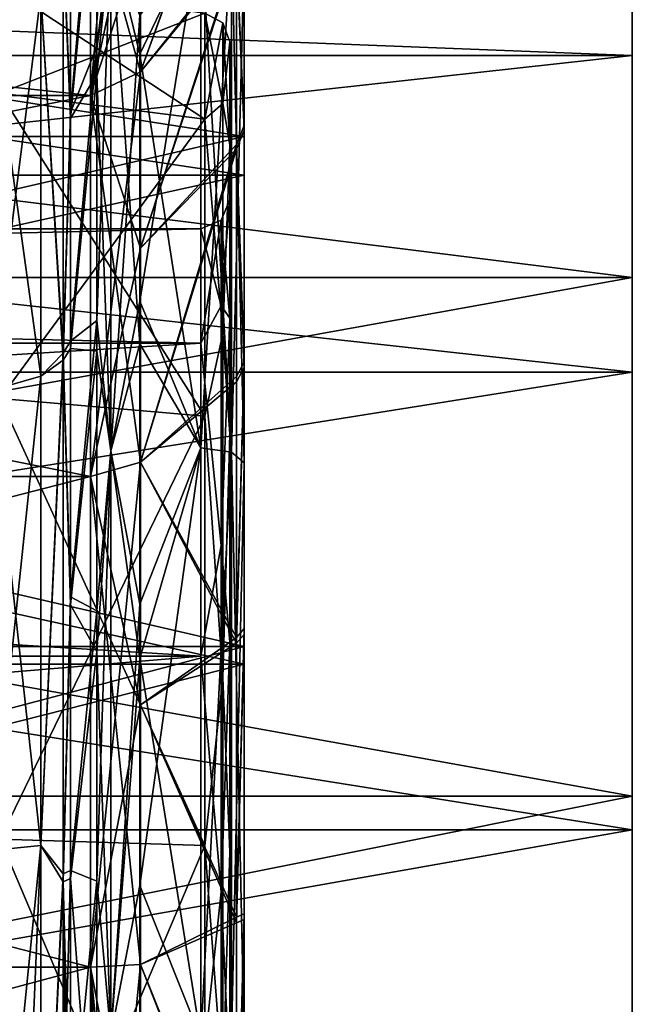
# Model space of a CAD drawing. Header units: millimetres. Extents: x -20 to 172, y -100 to 100.
# Tile 316 of 346: x 151 to 172, y 3 to 37. Entities that reach past the tile are written whole.
import ezdxf

# ---------------------------------------------------------------- set-up
doc = ezdxf.new("R2010")
doc.units = ezdxf.units.MM
doc.header["$LTSCALE"] = 37.722908
for name, color, linetype in [('1', 7, 'CONTINUOUS'), ('1803', 7, 'CONTINUOUS'), ('1804', 7, 'CONTINUOUS'), ('1807', 7, 'CONTINUOUS'), ('1808', 7, 'CONTINUOUS'), ('1814', 7, 'CONTINUOUS'), ('1815', 7, 'CONTINUOUS'), ('1898', 7, 'CONTINUOUS'), ('1903', 7, 'CONTINUOUS'), ('1922', 7, 'CONTINUOUS'), ('1992', 7, 'CONTINUOUS'), ('2', 7, 'CONTINUOUS'), ('20', 7, 'CONTINUOUS'), ('2020', 7, 'CONTINUOUS'), ('2021', 7, 'CONTINUOUS'), ('21', 7, 'CONTINUOUS'), ('2406', 7, 'CONTINUOUS'), ('2407', 7, 'CONTINUOUS'), ('3', 7, 'CONTINUOUS'), ('3021', 7, 'CONTINUOUS'), ('3022', 7, 'CONTINUOUS'), ('3025', 7, 'CONTINUOUS'), ('3026', 7, 'CONTINUOUS'), ('3032', 7, 'CONTINUOUS'), ('3033', 7, 'CONTINUOUS'), ('3116', 7, 'CONTINUOUS'), ('3121', 7, 'CONTINUOUS'), ('3140', 7, 'CONTINUOUS'), ('3210', 7, 'CONTINUOUS'), ('3238', 7, 'CONTINUOUS'), ('3239', 7, 'CONTINUOUS'), ('3624', 7, 'CONTINUOUS'), ('3625', 7, 'CONTINUOUS'), ('3627', 7, 'CONTINUOUS'), ('3628', 7, 'CONTINUOUS'), ('3629', 7, 'CONTINUOUS'), ('3630', 7, 'CONTINUOUS'), ('3631', 7, 'CONTINUOUS'), ('63', 7, 'CONTINUOUS'), ('74', 7, 'CONTINUOUS'), ('75', 7, 'CONTINUOUS'), ('76', 7, 'CONTINUOUS')]:
    doc.layers.add(name, color=color, linetype=linetype)

msp = doc.modelspace()

# ---------------------------------------------------------------- linework, layer by layer
at = {"layer": '1', "color": 250, "linetype": 'Continuous', "true_color": 0x323232}
for points in [[(157, 29.75), (-19.839, 29.75), (-19.839, 25.764, -14.875), (157, 29.75)], [(157, 25.764, -14.875), (157, 29.75), (-19.839, 25.764, -14.875), (157, 25.764, -14.875)], [(157, 14.875, -25.764), (157, 25.764, -14.875), (-19.839, 14.875, -25.764), (157, 14.875, -25.764)], [(-19.839, 14.875, -25.764), (157, 25.764, -14.875), (-19.839, 25.764, -14.875), (-19.839, 14.875, -25.764)], [(157, 0, -29.75), (157, 14.875, -25.764), (-19.839, 0, -29.75), (157, 0, -29.75)], [(-19.839, 0, -29.75), (157, 14.875, -25.764), (-19.839, 14.875, -25.764), (-19.839, 0, -29.75)]]:
    msp.add_3dface(points, dxfattribs=at)
at = {"layer": '1803', "color": 250, "linetype": 'Continuous', "true_color": 0x323232}
for points in [[(153.16, 34.389, -24.545), (153.16, 41.469, -8.086), (86.84, 34.389, -24.545), (153.16, 34.389, -24.545)], [(86.84, 34.389, -24.545), (153.16, 41.469, -8.086), (86.84, 41.469, -8.086), (86.84, 34.389, -24.545)], [(153.16, 21.125, -36.59), (153.16, 34.389, -24.545), (86.84, 21.125, -36.59), (153.16, 21.125, -36.59)], [(86.84, 21.125, -36.59), (153.16, 34.389, -24.545), (86.84, 34.389, -24.545), (86.84, 21.125, -36.59)], [(153.16, 4.062, -42.054), (153.16, 21.125, -36.59), (86.84, 4.062, -42.054), (153.16, 4.062, -42.054)], [(86.84, 4.062, -42.054), (153.16, 21.125, -36.59), (86.84, 21.125, -36.59), (86.84, 4.062, -42.054)], [(153.16, -13.732, -39.956), (153.16, 4.062, -42.054), (86.84, -13.732, -39.956), (153.16, -13.732, -39.956)], [(86.84, -13.732, -39.956), (153.16, 4.062, -42.054), (86.84, 4.062, -42.054), (86.84, -13.732, -39.956)]]:
    msp.add_3dface(points, dxfattribs=at)
at = {"layer": '1804', "color": 250, "linetype": 'Continuous', "true_color": 0x323232}
for points in [[(158.5, 39.297, -47.632), (158.5, 52.69, -32.199), (158.5, 33.342, -37.308), (158.5, 39.297, -47.632)], [(158.5, 33.342, -37.308), (158.5, 52.69, -32.199), (158.5, 40.19, -29.806), (158.5, 33.342, -37.308)], [(158.5, 21.604, -57.847), (158.5, 39.297, -47.632), (158.5, 15.844, -47.461), (158.5, 21.604, -57.847)], [(158.5, 15.844, -47.461), (158.5, 39.297, -47.632), (158.5, 25.11, -43.279), (158.5, 15.844, -47.461)], [(158.5, 25.11, -43.279), (158.5, 39.297, -47.632), (158.5, 33.342, -37.308), (158.5, 25.11, -43.279)], [(158.5, 1.543, -61.731), (158.5, 21.604, -57.847), (158.5, -4.235, -49.856), (158.5, 1.543, -61.731)], [(158.5, -4.235, -49.856), (158.5, 21.604, -57.847), (158.5, 5.92, -49.684), (158.5, -4.235, -49.856)], [(158.5, 5.92, -49.684), (158.5, 21.604, -57.847), (158.5, 15.844, -47.461), (158.5, 5.92, -49.684)]]:
    msp.add_3dface(points, dxfattribs=at)
at = {"layer": '1807', "color": 250, "linetype": 'Continuous', "true_color": 0x323232}
for points in [[(154.874, 44.491, -44.957), (157, 40.251, -48.79), (154.874, 35.825, -52.126), (154.874, 44.491, -44.957)], [(157, 40.251, -48.79), (157, 22.128, -59.253), (154.874, 35.825, -52.126), (157, 40.251, -48.79)], [(154.874, 35.825, -52.126), (157, 22.128, -59.253), (154.874, 25.741, -57.775), (154.874, 35.825, -52.126)], [(154.874, 25.741, -57.775), (157, 22.128, -59.253), (154.874, 14.802, -61.494), (154.874, 25.741, -57.775)], [(157, 22.128, -59.253), (157, 1.583, -63.23), (154.874, 14.802, -61.494), (157, 22.128, -59.253)], [(154.874, 14.802, -61.494), (157, 1.583, -63.23), (154.874, -5.88, -62.976), (154.874, 14.802, -61.494)]]:
    msp.add_3dface(points, dxfattribs=at)
at = {"layer": '1808', "color": 250, "linetype": 'Continuous', "true_color": 0x323232}
for points in [[(152.465, 33.578, -38.945), (152.465, 40.351, -31.875), (153.38, 43.433, -44.078), (152.465, 33.578, -38.945)], [(153.38, 35.13, -50.942), (152.465, 33.578, -38.945), (153.38, 43.433, -44.078), (153.38, 35.13, -50.942)], [(152.465, 25.588, -44.604), (152.465, 33.578, -38.945), (153.38, 35.13, -50.942), (152.465, 25.588, -44.604)], [(153.38, 25.492, -56.386), (152.465, 25.588, -44.604), (153.38, 35.13, -50.942), (153.38, 25.492, -56.386)], [(152.465, 16.67, -48.645), (152.465, 25.588, -44.604), (153.38, 25.492, -56.386), (152.465, 16.67, -48.645)], [(153.38, 15.042, -60.025), (152.465, 16.67, -48.645), (153.38, 25.492, -56.386), (153.38, 15.042, -60.025)], [(152.465, 7.147, -50.923), (152.465, 16.67, -48.645), (153.38, 15.042, -60.025), (152.465, 7.147, -50.923)], [(153.38, -4.961, -61.682), (152.465, 7.147, -50.923), (153.38, 15.042, -60.025), (153.38, -4.961, -61.682)], [(152.465, -2.635, -51.355), (152.465, 7.147, -50.923), (153.38, -4.961, -61.682), (152.465, -2.635, -51.355)]]:
    msp.add_3dface(points, dxfattribs=at)
at = {"layer": '1814', "color": 250, "linetype": 'Continuous', "true_color": 0x323232}
for points in [[(158.232, 39.385, -29.213), (158.232, 44.488, -20.624), (154.892, 35.203, -25.126), (158.232, 39.385, -29.213)], [(154.892, 35.203, -25.126), (158.232, 44.488, -20.624), (154.892, 39.73, -17.09), (154.892, 35.203, -25.126)], [(158.232, 32.675, -36.564), (158.232, 39.385, -29.213), (154.892, 29.075, -32.019), (158.232, 32.675, -36.564)], [(154.892, 29.075, -32.019), (158.232, 39.385, -29.213), (154.892, 35.203, -25.126), (154.892, 29.075, -32.019)], [(158.232, 24.608, -42.414), (158.232, 32.675, -36.564), (154.892, 21.625, -37.456), (158.232, 24.608, -42.414)], [(154.892, 21.625, -37.456), (158.232, 32.675, -36.564), (154.892, 29.075, -32.019), (154.892, 21.625, -37.456)], [(158.232, 15.528, -46.512), (158.232, 24.608, -42.414), (154.892, 21.625, -37.456), (158.232, 15.528, -46.512)], [(154.892, 13.191, -41.189), (158.232, 15.528, -46.512), (154.892, 21.625, -37.456), (154.892, 13.191, -41.189)], [(158.232, 5.804, -48.691), (158.232, 15.528, -46.512), (154.892, 13.191, -41.189), (158.232, 5.804, -48.691)], [(154.892, 4.158, -43.05), (158.232, 5.804, -48.691), (154.892, 13.191, -41.189), (154.892, 4.158, -43.05)], [(158.232, -4.147, -48.86), (158.232, 5.804, -48.691), (154.892, 4.158, -43.05), (158.232, -4.147, -48.86)], [(154.892, -5.065, -42.952), (158.232, -4.147, -48.86), (154.892, 4.158, -43.05), (154.892, -5.065, -42.952)]]:
    msp.add_3dface(points, dxfattribs=at)
at = {"layer": '1815', "color": 250, "linetype": 'Continuous', "true_color": 0x323232}
for points in [[(152.205, 25.177, -43.887), (151.427, 37.899, -31.452), (152.205, 39.705, -31.362), (152.205, 25.177, -43.887)], [(151.427, 24.625, -42.652), (151.427, 37.899, -31.452), (152.205, 25.177, -43.887), (151.427, 24.625, -42.652)], [(151.427, 8.289, -48.547), (151.427, 24.625, -42.652), (152.205, 25.177, -43.887), (151.427, 8.289, -48.547)], [(152.205, 7.032, -50.105), (151.427, 8.289, -48.547), (152.205, 25.177, -43.887), (152.205, 7.032, -50.105)], [(151.427, -9.078, -48.406), (151.427, 8.289, -48.547), (152.205, 7.032, -50.105), (151.427, -9.078, -48.406)], [(152.205, -12.124, -49.122), (151.427, -9.078, -48.406), (152.205, 7.032, -50.105), (152.205, -12.124, -49.122)]]:
    msp.add_3dface(points, dxfattribs=at)
at = {"layer": '1898', "color": 250, "linetype": 'Continuous', "true_color": 0x323232}
for points in [[(152.465, 40.351, -31.875), (152.465, 33.578, -38.945), (152.205, 39.705, -31.362), (152.465, 40.351, -31.875)], [(152.465, 33.578, -38.945), (152.205, 25.177, -43.887), (152.205, 39.705, -31.362), (152.465, 33.578, -38.945)], [(152.465, 33.578, -38.945), (152.465, 25.588, -44.604), (152.205, 25.177, -43.887), (152.465, 33.578, -38.945)], [(152.465, 25.588, -44.604), (152.465, 16.67, -48.645), (152.205, 25.177, -43.887), (152.465, 25.588, -44.604)], [(152.465, 16.67, -48.645), (152.205, 7.032, -50.105), (152.205, 25.177, -43.887), (152.465, 16.67, -48.645)], [(152.465, 16.67, -48.645), (152.465, 7.147, -50.923), (152.205, 7.032, -50.105), (152.465, 16.67, -48.645)], [(152.465, 7.147, -50.923), (152.465, -2.635, -51.355), (152.205, 7.032, -50.105), (152.465, 7.147, -50.923)], [(152.465, -2.635, -51.355), (152.465, -12.322, -49.924), (152.205, 7.032, -50.105), (152.465, -2.635, -51.355)], [(152.205, 7.032, -50.105), (152.465, -12.322, -49.924), (152.38, -12.219, -49.509), (152.205, 7.032, -50.105)], [(152.205, -12.124, -49.122), (152.205, 7.032, -50.105), (152.38, -12.219, -49.509), (152.205, -12.124, -49.122)]]:
    msp.add_3dface(points, dxfattribs=at)
at = {"layer": '1903', "color": 250, "linetype": 'Continuous', "true_color": 0x323232}
for points in [[(158.232, 39.385, -29.213), (158.5, 33.342, -37.308), (158.5, 40.19, -29.806), (158.232, 39.385, -29.213)], [(158.232, 39.385, -29.213), (158.232, 32.675, -36.564), (158.5, 33.342, -37.308), (158.232, 39.385, -29.213)], [(158.232, 32.675, -36.564), (158.5, 25.11, -43.279), (158.5, 33.342, -37.308), (158.232, 32.675, -36.564)], [(158.232, 32.675, -36.564), (158.232, 24.608, -42.414), (158.5, 25.11, -43.279), (158.232, 32.675, -36.564)], [(158.232, 24.608, -42.414), (158.232, 15.528, -46.512), (158.5, 25.11, -43.279), (158.232, 24.608, -42.414)], [(158.232, 15.528, -46.512), (158.5, 15.844, -47.461), (158.5, 25.11, -43.279), (158.232, 15.528, -46.512)], [(158.232, 15.528, -46.512), (158.232, 5.804, -48.691), (158.5, 15.844, -47.461), (158.232, 15.528, -46.512)], [(158.232, 5.804, -48.691), (158.5, 5.92, -49.684), (158.5, 15.844, -47.461), (158.232, 5.804, -48.691)], [(158.232, 5.804, -48.691), (158.232, -4.147, -48.86), (158.5, 5.92, -49.684), (158.232, 5.804, -48.691)], [(158.232, -4.147, -48.86), (158.5, -4.235, -49.856), (158.5, 5.92, -49.684), (158.232, -4.147, -48.86)]]:
    msp.add_3dface(points, dxfattribs=at)
at = {"layer": '1922', "color": 250, "linetype": 'Continuous', "true_color": 0x323232}
for points in [[(153.16, 34.389, -24.545), (154.892, 39.73, -17.09), (154.892, 42.451, -8.278), (153.16, 34.389, -24.545)], [(153.16, 34.389, -24.545), (154.892, 42.451, -8.278), (154.16, 41.732, -8.137), (153.16, 34.389, -24.545)], [(153.16, 34.389, -24.545), (154.16, 41.732, -8.137), (153.775, 41.564, -8.105), (153.16, 34.389, -24.545)], [(153.16, 41.469, -8.086), (153.16, 34.389, -24.545), (153.775, 41.564, -8.105), (153.16, 41.469, -8.086)], [(153.16, 34.389, -24.545), (154.892, 35.203, -25.126), (154.892, 39.73, -17.09), (153.16, 34.389, -24.545)], [(153.16, 34.389, -24.545), (153.16, 21.125, -36.59), (154.892, 35.203, -25.126), (153.16, 34.389, -24.545)], [(153.16, 21.125, -36.59), (154.892, 29.075, -32.019), (154.892, 35.203, -25.126), (153.16, 21.125, -36.59)], [(153.16, 21.125, -36.59), (154.892, 21.625, -37.456), (154.892, 29.075, -32.019), (153.16, 21.125, -36.59)], [(153.16, 21.125, -36.59), (153.16, 4.062, -42.054), (154.892, 21.625, -37.456), (153.16, 21.125, -36.59)], [(153.16, 4.062, -42.054), (154.892, 13.191, -41.189), (154.892, 21.625, -37.456), (153.16, 4.062, -42.054)], [(153.16, 4.062, -42.054), (154.892, 4.158, -43.05), (154.892, 13.191, -41.189), (153.16, 4.062, -42.054)], [(153.16, 4.062, -42.054), (153.16, -13.732, -39.956), (154.892, 4.158, -43.05), (153.16, 4.062, -42.054)], [(153.16, -13.732, -39.956), (154.892, -5.065, -42.952), (154.892, 4.158, -43.05), (153.16, -13.732, -39.956)]]:
    msp.add_3dface(points, dxfattribs=at)
at = {"layer": '1992', "color": 250, "linetype": 'Continuous', "true_color": 0x323232}
for points in [[(151.427, 37.899, -31.452), (151.427, 24.625, -42.652), (149.695, 37.129, -30.813), (151.427, 37.899, -31.452)], [(151.427, 24.625, -42.652), (149.695, 24.125, -41.786), (149.695, 37.129, -30.813), (151.427, 24.625, -42.652)], [(151.427, 24.625, -42.652), (151.427, 8.289, -48.547), (149.695, 24.125, -41.786), (151.427, 24.625, -42.652)], [(151.427, 8.289, -48.547), (149.695, 8.12, -47.562), (149.695, 24.125, -41.786), (151.427, 8.289, -48.547)], [(151.427, 8.289, -48.547), (151.427, -9.078, -48.406), (149.695, 8.12, -47.562), (151.427, 8.289, -48.547)], [(149.695, 8.12, -47.562), (151.427, -9.078, -48.406), (150.695, -8.943, -47.687), (149.695, 8.12, -47.562)]]:
    msp.add_3dface(points, dxfattribs=at)
at = {"layer": '2', "color": 250, "linetype": 'Continuous', "true_color": 0x323232}
for points in [[(158, 30.75), (158, 26.633, -15.371), (158, 36.256), (158, 30.75)], [(158, 36.256), (158, 26.633, -15.371), (158, 32.668, -15.727), (158, 36.256)], [(158, 32.668, 15.727), (158, 30.75), (158, 36.256), (158, 32.668, 15.727)], [(158, 26.633, -15.371), (158, 15.377, -26.629), (158, 32.668, -15.727), (158, 26.633, -15.371)], [(158, 32.668, -15.727), (158, 15.377, -26.629), (158, 22.608, -28.344), (158, 32.668, -15.727)], [(158, 26.633, 15.371), (158, 30.75), (158, 32.668, 15.727), (158, 26.633, 15.371)], [(158, 15.377, 26.629), (158, 26.633, 15.371), (158, 32.668, 15.727), (158, 15.377, 26.629)], [(158, 22.608, 28.344), (158, 15.377, 26.629), (158, 32.668, 15.727), (158, 22.608, 28.344)], [(158, 15.377, -26.629), (158, 0, -30.75), (158, 22.608, -28.344), (158, 15.377, -26.629)], [(158, 22.608, -28.344), (158, 0, -30.75), (158, -8.068, -35.347), (158, 22.608, -28.344)], [(158, 0, 30.75), (158, 15.377, 26.629), (158, 22.608, 28.344), (158, 0, 30.75)], [(158, 8.068, 35.347), (158, 0, 30.75), (158, 22.608, 28.344), (158, 8.068, 35.347)], [(158, 8.068, -35.347), (158, 22.608, -28.344), (158, -8.068, -35.347), (158, 8.068, -35.347)], [(158, -22.608, 28.344), (158, 0, 30.75), (158, 8.068, 35.347), (158, -22.608, 28.344)], [(158, -8.068, 35.347), (158, -22.608, 28.344), (158, 8.068, 35.347), (158, -8.068, 35.347)]]:
    msp.add_3dface(points, dxfattribs=at)
at = {"layer": '20', "color": 250, "linetype": 'Continuous', "true_color": 0x323232}
for points in [[(158, 26.633, -15.371), (158, 30.75), (157.707, 27.068, -13.035), (158, 26.633, -15.371)], [(158, 30.75), (157.707, 30.043), (157.707, 27.068, -13.035), (158, 30.75)], [(157, 29.75), (157, 25.764, -14.875), (157.707, 30.043), (157, 29.75)], [(157.707, 30.043), (157, 25.764, -14.875), (157.707, 27.068, -13.035), (157.707, 30.043)], [(157, 25.764, -14.875), (157.707, 18.731, -23.488), (157.707, 27.068, -13.035), (157, 25.764, -14.875)], [(157.707, 18.731, -23.488), (158, 26.633, -15.371), (157.707, 27.068, -13.035), (157.707, 18.731, -23.488)], [(158, 15.377, -26.629), (158, 26.633, -15.371), (157.707, 18.731, -23.488), (158, 15.377, -26.629)], [(157, 25.764, -14.875), (157, 14.875, -25.764), (157.707, 18.731, -23.488), (157, 25.764, -14.875)], [(157, 14.875, -25.764), (157.707, 6.685, -29.29), (157.707, 18.731, -23.488), (157, 14.875, -25.764)], [(157.707, 6.685, -29.29), (158, 15.377, -26.629), (157.707, 18.731, -23.488), (157.707, 6.685, -29.29)], [(158, 0, -30.75), (158, 15.377, -26.629), (157.707, 6.685, -29.29), (158, 0, -30.75)], [(157, 14.875, -25.764), (157, 0, -29.75), (157.707, 6.685, -29.29), (157, 14.875, -25.764)], [(157, 0, -29.75), (157.707, -6.685, -29.29), (157.707, 6.685, -29.29), (157, 0, -29.75)], [(157.707, -6.685, -29.29), (158, 0, -30.75), (157.707, 6.685, -29.29), (157.707, -6.685, -29.29)]]:
    msp.add_3dface(points, dxfattribs=at)
at = {"layer": '2020', "color": 250, "linetype": 'Continuous', "true_color": 0x323232}
for points in [[(154.874, 44.491, -44.957), (154.874, 35.825, -52.126), (153.861, 39.97, -48.511), (154.874, 44.491, -44.957)], [(153.38, 35.13, -50.942), (153.38, 43.433, -44.078), (153.861, 39.97, -48.511), (153.38, 35.13, -50.942)], [(153.861, 22.028, -58.87), (153.38, 35.13, -50.942), (153.861, 39.97, -48.511), (153.861, 22.028, -58.87)], [(154.874, 35.825, -52.126), (154.874, 25.741, -57.775), (153.861, 39.97, -48.511), (154.874, 35.825, -52.126)], [(154.874, 25.741, -57.775), (153.861, 22.028, -58.87), (153.861, 39.97, -48.511), (154.874, 25.741, -57.775)], [(153.38, 25.492, -56.386), (153.38, 35.13, -50.942), (153.861, 22.028, -58.87), (153.38, 25.492, -56.386)], [(154.874, 25.741, -57.775), (154.874, 14.802, -61.494), (153.861, 22.028, -58.87), (154.874, 25.741, -57.775)], [(153.38, 15.042, -60.025), (153.38, 25.492, -56.386), (153.861, 22.028, -58.87), (153.38, 15.042, -60.025)], [(153.861, 1.693, -62.833), (153.38, 15.042, -60.025), (153.861, 22.028, -58.87), (153.861, 1.693, -62.833)], [(154.874, 14.802, -61.494), (153.861, 1.693, -62.833), (153.861, 22.028, -58.87), (154.874, 14.802, -61.494)], [(153.38, -4.961, -61.682), (153.38, 15.042, -60.025), (153.861, 1.693, -62.833), (153.38, -4.961, -61.682)], [(154.874, 14.802, -61.494), (154.874, -5.88, -62.976), (153.861, 1.693, -62.833), (154.874, 14.802, -61.494)]]:
    msp.add_3dface(points, dxfattribs=at)
at = {"layer": '2021', "color": 250, "linetype": 'Continuous', "true_color": 0x323232}
for points in [[(157, 22.128, -59.253), (157, 40.251, -48.79), (158.061, 39.971, -48.451), (157, 22.128, -59.253)], [(157, 22.128, -59.253), (158.061, 39.971, -48.451), (158.061, 21.974, -58.841), (157, 22.128, -59.253)], [(158.5, 39.297, -47.632), (158.5, 21.604, -57.847), (158.061, 39.971, -48.451), (158.5, 39.297, -47.632)], [(158.061, 39.971, -48.451), (158.5, 21.604, -57.847), (158.061, 21.974, -58.841), (158.061, 39.971, -48.451)], [(157, 1.583, -63.23), (157, 22.128, -59.253), (158.061, 21.974, -58.841), (157, 1.583, -63.23)], [(157, 1.583, -63.23), (158.061, 21.974, -58.841), (158.061, 1.572, -62.791), (157, 1.583, -63.23)], [(158.5, 21.604, -57.847), (158.5, 1.543, -61.731), (158.061, 21.974, -58.841), (158.5, 21.604, -57.847)], [(158.061, 21.974, -58.841), (158.5, 1.543, -61.731), (158.061, 1.572, -62.791), (158.061, 21.974, -58.841)]]:
    msp.add_3dface(points, dxfattribs=at)
at = {"layer": '21', "color": 250, "linetype": 'Continuous', "true_color": 0x323232}
for points in [[(158, 30.75), (158, 26.633, 15.371), (157.707, 30.043), (158, 30.75)], [(157, 29.75), (157.707, 30.043), (157.707, 27.068, 13.035), (157, 29.75)], [(157.707, 30.043), (158, 26.633, 15.371), (157.707, 27.068, 13.035), (157.707, 30.043)], [(157, 25.764, 14.875), (157, 29.75), (157.707, 27.068, 13.035), (157, 25.764, 14.875)], [(157, 25.764, 14.875), (157.707, 27.068, 13.035), (157.707, 18.731, 23.488), (157, 25.764, 14.875)], [(157.707, 27.068, 13.035), (158, 26.633, 15.371), (157.707, 18.731, 23.488), (157.707, 27.068, 13.035)], [(158, 26.633, 15.371), (158, 15.377, 26.629), (157.707, 18.731, 23.488), (158, 26.633, 15.371)], [(157, 14.875, 25.764), (157, 25.764, 14.875), (157.707, 18.731, 23.488), (157, 14.875, 25.764)], [(157, 14.875, 25.764), (157.707, 18.731, 23.488), (157.707, 6.685, 29.29), (157, 14.875, 25.764)], [(157.707, 18.731, 23.488), (158, 15.377, 26.629), (157.707, 6.685, 29.29), (157.707, 18.731, 23.488)], [(158, 15.377, 26.629), (158, 0, 30.75), (157.707, 6.685, 29.29), (158, 15.377, 26.629)], [(157, 0, 29.75), (157, 14.875, 25.764), (157.707, 6.685, 29.29), (157, 0, 29.75)], [(157, 0, 29.75), (157.707, 6.685, 29.29), (157.707, -6.685, 29.29), (157, 0, 29.75)], [(157.707, 6.685, 29.29), (158, 0, 30.75), (157.707, -6.685, 29.29), (157.707, 6.685, 29.29)]]:
    msp.add_3dface(points, dxfattribs=at)
at = {"layer": '2406', "color": 250, "linetype": 'Continuous', "true_color": 0x323232}
for points in [[(81.5, 43.165, -19.218), (158.5, 31.616, -35.114), (81.5, 31.616, -35.114), (81.5, 43.165, -19.218)], [(158.5, 43.165, -19.218), (158.5, 31.616, -35.114), (81.5, 43.165, -19.218), (158.5, 43.165, -19.218)], [(81.5, 31.616, -35.114), (158.5, 14.601, -44.937), (81.5, 14.601, -44.937), (81.5, 31.616, -35.114)], [(158.5, 31.616, -35.114), (158.5, 14.601, -44.937), (81.5, 31.616, -35.114), (158.5, 31.616, -35.114)], [(81.5, 14.601, -44.937), (158.5, -4.939, -46.991), (81.5, -4.939, -46.991), (81.5, 14.601, -44.937)], [(158.5, 14.601, -44.937), (158.5, -4.939, -46.991), (81.5, 14.601, -44.937), (158.5, 14.601, -44.937)]]:
    msp.add_3dface(points, dxfattribs=at)
at = {"layer": '2407', "color": 250, "linetype": 'Continuous', "true_color": 0x323232}
for points in [[(158.5, 44.992, -20.032), (158.5, 32.955, -36.6), (81.5, 44.992, -20.032), (158.5, 44.992, -20.032)], [(81.5, 44.992, -20.032), (158.5, 32.955, -36.6), (81.5, 32.955, -36.6), (81.5, 44.992, -20.032)], [(158.5, 32.955, -36.6), (158.5, 15.219, -46.84), (81.5, 32.955, -36.6), (158.5, 32.955, -36.6)], [(81.5, 32.955, -36.6), (158.5, 15.219, -46.84), (81.5, 15.219, -46.84), (81.5, 32.955, -36.6)], [(158.5, 15.219, -46.84), (158.5, -5.148, -48.98), (81.5, 15.219, -46.84), (158.5, 15.219, -46.84)], [(81.5, 15.219, -46.84), (158.5, -5.148, -48.98), (81.5, -5.148, -48.98), (81.5, 15.219, -46.84)]]:
    msp.add_3dface(points, dxfattribs=at)
at = {"layer": '3', "color": 250, "linetype": 'Continuous', "true_color": 0x323232}
for points in [[(-19.839, 29.75), (157, 29.75), (157, 25.764, 14.875), (-19.839, 29.75)], [(-19.839, 29.75), (157, 25.764, 14.875), (-19.839, 25.764, 14.875), (-19.839, 29.75)], [(157, 25.764, 14.875), (157, 14.875, 25.764), (-19.839, 25.764, 14.875), (157, 25.764, 14.875)], [(-19.839, 25.764, 14.875), (157, 14.875, 25.764), (-19.839, 14.875, 25.764), (-19.839, 25.764, 14.875)], [(157, 14.875, 25.764), (157, 0, 29.75), (-19.839, 14.875, 25.764), (157, 14.875, 25.764)], [(-19.839, 14.875, 25.764), (157, 0, 29.75), (-19.839, 0, 29.75), (-19.839, 14.875, 25.764)]]:
    msp.add_3dface(points, dxfattribs=at)
at = {"layer": '3021', "color": 250, "linetype": 'Continuous', "true_color": 0x323232}
for points in [[(153.16, 41.469, 8.086), (153.16, 34.389, 24.545), (86.84, 41.469, 8.086), (153.16, 41.469, 8.086)], [(86.84, 41.469, 8.086), (153.16, 34.389, 24.545), (86.84, 34.389, 24.545), (86.84, 41.469, 8.086)], [(153.16, 34.389, 24.545), (153.16, 21.125, 36.59), (86.84, 34.389, 24.545), (153.16, 34.389, 24.545)], [(86.84, 34.389, 24.545), (153.16, 21.125, 36.59), (86.84, 21.125, 36.59), (86.84, 34.389, 24.545)], [(153.16, 21.125, 36.59), (153.16, 4.062, 42.054), (86.84, 21.125, 36.59), (153.16, 21.125, 36.59)], [(86.84, 21.125, 36.59), (153.16, 4.062, 42.054), (86.84, 4.062, 42.054), (86.84, 21.125, 36.59)], [(153.16, 4.062, 42.054), (153.16, -13.732, 39.956), (86.84, 4.062, 42.054), (153.16, 4.062, 42.054)], [(86.84, 4.062, 42.054), (153.16, -13.732, 39.956), (86.84, -13.732, 39.956), (86.84, 4.062, 42.054)]]:
    msp.add_3dface(points, dxfattribs=at)
at = {"layer": '3022', "color": 250, "linetype": 'Continuous', "true_color": 0x323232}
for points in [[(158.5, 40.068, 29.969), (158.5, 39.295, 47.633), (158.5, 33.18, 37.452), (158.5, 40.068, 29.969)], [(158.5, 39.295, 47.633), (158.5, 21.602, 57.848), (158.5, 33.18, 37.452), (158.5, 39.295, 47.633)], [(158.5, 33.18, 37.452), (158.5, 21.602, 57.848), (158.5, 24.926, 43.385), (158.5, 33.18, 37.452)], [(158.5, 24.926, 43.385), (158.5, 21.602, 57.848), (158.5, 15.638, 47.529), (158.5, 24.926, 43.385)], [(158.5, 21.602, 57.848), (158.5, 1.54, 61.731), (158.5, 15.638, 47.529), (158.5, 21.602, 57.848)], [(158.5, 15.638, 47.529), (158.5, 1.54, 61.731), (158.5, 5.718, 49.708), (158.5, 15.638, 47.529)], [(158.5, 5.718, 49.708), (158.5, 1.54, 61.731), (158.5, -4.476, 49.834), (158.5, 5.718, 49.708)]]:
    msp.add_3dface(points, dxfattribs=at)
at = {"layer": '3025', "color": 250, "linetype": 'Continuous', "true_color": 0x323232}
for points in [[(157, 22.128, 59.253), (157, 40.251, 48.79), (154.874, 27.23, 57.088), (157, 22.128, 59.253)], [(154.874, 27.23, 57.088), (157, 40.251, 48.79), (154.874, 37.164, 51.18), (154.874, 27.23, 57.088)], [(154.874, 16.688, 61.009), (157, 22.128, 59.253), (154.874, 27.23, 57.088), (154.874, 16.688, 61.009)], [(157, 1.583, 63.23), (157, 22.128, 59.253), (154.874, 6.904, 62.872), (157, 1.583, 63.23)], [(154.874, 6.904, 62.872), (157, 22.128, 59.253), (154.874, 16.688, 61.009), (154.874, 6.904, 62.872)], [(154.874, -8.13, 62.725), (157, 1.583, 63.23), (154.874, 6.904, 62.872), (154.874, -8.13, 62.725)]]:
    msp.add_3dface(points, dxfattribs=at)
at = {"layer": '3026', "color": 250, "linetype": 'Continuous', "true_color": 0x323232}
for points in [[(152.465, 40.527, 31.651), (152.465, 33.793, 38.759), (153.38, 44.462, 43.039), (152.465, 40.527, 31.651)], [(153.38, 44.462, 43.039), (152.465, 33.793, 38.759), (153.38, 36.086, 50.269), (153.38, 44.462, 43.039)], [(152.465, 33.793, 38.759), (152.465, 25.834, 44.462), (153.38, 36.086, 50.269), (152.465, 33.793, 38.759)], [(153.38, 36.086, 50.269), (152.465, 25.834, 44.462), (153.38, 26.552, 55.895), (153.38, 36.086, 50.269)], [(152.465, 25.834, 44.462), (152.465, 16.938, 48.552), (153.38, 26.552, 55.895), (152.465, 25.834, 44.462)], [(153.38, 26.552, 55.895), (152.465, 16.938, 48.552), (153.38, 16.456, 59.653), (153.38, 26.552, 55.895)], [(152.465, 16.938, 48.552), (152.465, 7.429, 50.883), (153.38, 16.456, 59.653), (152.465, 16.938, 48.552)], [(153.38, 16.456, 59.653), (152.465, 7.429, 50.883), (153.38, 7.056, 61.477), (153.38, 16.456, 59.653)], [(152.465, 7.429, 50.883), (152.465, -2.377, 51.367), (153.38, 7.056, 61.477), (152.465, 7.429, 50.883)], [(153.38, 7.056, 61.477), (152.465, -2.377, 51.367), (153.38, -7.497, 61.425), (153.38, 7.056, 61.477)]]:
    msp.add_3dface(points, dxfattribs=at)
at = {"layer": '3032', "color": 250, "linetype": 'Continuous', "true_color": 0x323232}
for points in [[(158.232, 44.388, 20.838), (158.232, 39.266, 29.372), (154.892, 35.203, 25.126), (158.232, 44.388, 20.838)], [(154.892, 39.73, 17.09), (158.232, 44.388, 20.838), (154.892, 35.203, 25.126), (154.892, 39.73, 17.09)], [(158.232, 39.266, 29.372), (158.232, 32.517, 36.704), (154.892, 29.075, 32.019), (158.232, 39.266, 29.372)], [(154.892, 35.203, 25.126), (158.232, 39.266, 29.372), (154.892, 29.075, 32.019), (154.892, 35.203, 25.126)], [(158.232, 32.517, 36.704), (158.232, 24.428, 42.518), (154.892, 21.625, 37.456), (158.232, 32.517, 36.704)], [(154.892, 29.075, 32.019), (158.232, 32.517, 36.704), (154.892, 21.625, 37.456), (154.892, 29.075, 32.019)], [(158.232, 24.428, 42.518), (158.232, 15.328, 46.579), (154.892, 21.625, 37.456), (158.232, 24.428, 42.518)], [(154.892, 21.625, 37.456), (158.232, 15.328, 46.579), (154.892, 13.191, 41.189), (154.892, 21.625, 37.456)], [(158.232, 15.328, 46.579), (158.232, 5.606, 48.714), (154.892, 13.191, 41.189), (158.232, 15.328, 46.579)], [(154.892, 13.191, 41.189), (158.232, 5.606, 48.714), (154.892, 4.158, 43.05), (154.892, 13.191, 41.189)], [(158.232, 5.606, 48.714), (158.232, -4.383, 48.84), (154.892, 4.158, 43.05), (158.232, 5.606, 48.714)], [(154.892, 4.158, 43.05), (158.232, -4.383, 48.84), (154.892, -5.065, 42.952), (154.892, 4.158, 43.05)]]:
    msp.add_3dface(points, dxfattribs=at)
at = {"layer": '3033', "color": 250, "linetype": 'Continuous', "true_color": 0x323232}
for points in [[(152.205, 39.876, 31.143), (151.427, 37.899, 31.452), (152.205, 25.419, 43.748), (152.205, 39.876, 31.143)], [(151.427, 37.899, 31.452), (151.427, 24.625, 42.652), (152.205, 25.419, 43.748), (151.427, 37.899, 31.452)], [(151.427, 24.625, 42.652), (151.427, 8.289, 48.547), (152.205, 25.419, 43.748), (151.427, 24.625, 42.652)], [(152.205, 25.419, 43.748), (151.427, 8.289, 48.547), (152.205, 7.308, 50.066), (152.205, 25.419, 43.748)], [(151.427, 8.289, 48.547), (151.427, -9.078, 48.406), (152.205, 7.308, 50.066), (151.427, 8.289, 48.547)], [(152.205, 7.308, 50.066), (151.427, -9.078, 48.406), (152.205, -2.338, 50.542), (152.205, 7.308, 50.066)]]:
    msp.add_3dface(points, dxfattribs=at)
at = {"layer": '3116', "color": 250, "linetype": 'Continuous', "true_color": 0x323232}
for points in [[(152.465, 33.793, 38.759), (152.465, 40.527, 31.651), (152.205, 39.876, 31.143), (152.465, 33.793, 38.759)], [(152.465, 33.793, 38.759), (152.205, 39.876, 31.143), (152.205, 25.419, 43.748), (152.465, 33.793, 38.759)], [(152.465, 25.834, 44.462), (152.465, 33.793, 38.759), (152.205, 25.419, 43.748), (152.465, 25.834, 44.462)], [(152.465, 16.938, 48.552), (152.465, 25.834, 44.462), (152.205, 25.419, 43.748), (152.465, 16.938, 48.552)], [(152.465, 16.938, 48.552), (152.205, 25.419, 43.748), (152.205, 7.308, 50.066), (152.465, 16.938, 48.552)], [(152.465, 7.429, 50.883), (152.465, 16.938, 48.552), (152.205, 7.308, 50.066), (152.465, 7.429, 50.883)], [(152.465, -2.377, 51.367), (152.465, 7.429, 50.883), (152.205, -2.338, 50.542), (152.465, -2.377, 51.367)], [(152.465, 7.429, 50.883), (152.205, 7.308, 50.066), (152.205, -2.338, 50.542), (152.465, 7.429, 50.883)]]:
    msp.add_3dface(points, dxfattribs=at)
at = {"layer": '3121', "color": 250, "linetype": 'Continuous', "true_color": 0x323232}
for points in [[(158.232, 39.266, 29.372), (158.5, 40.068, 29.969), (158.5, 33.18, 37.452), (158.232, 39.266, 29.372)], [(158.232, 32.517, 36.704), (158.232, 39.266, 29.372), (158.5, 33.18, 37.452), (158.232, 32.517, 36.704)], [(158.232, 32.517, 36.704), (158.5, 33.18, 37.452), (158.5, 24.926, 43.385), (158.232, 32.517, 36.704)], [(158.232, 24.428, 42.518), (158.232, 32.517, 36.704), (158.5, 24.926, 43.385), (158.232, 24.428, 42.518)], [(158.232, 15.328, 46.579), (158.232, 24.428, 42.518), (158.5, 24.926, 43.385), (158.232, 15.328, 46.579)], [(158.232, 15.328, 46.579), (158.5, 24.926, 43.385), (158.5, 15.638, 47.529), (158.232, 15.328, 46.579)], [(158.232, 5.606, 48.714), (158.232, 15.328, 46.579), (158.5, 15.638, 47.529), (158.232, 5.606, 48.714)], [(158.232, 5.606, 48.714), (158.5, 15.638, 47.529), (158.5, 5.718, 49.708), (158.232, 5.606, 48.714)], [(158.232, -4.383, 48.84), (158.232, 5.606, 48.714), (158.5, 5.718, 49.708), (158.232, -4.383, 48.84)], [(158.232, -4.383, 48.84), (158.5, 5.718, 49.708), (158.5, -4.476, 49.834), (158.232, -4.383, 48.84)]]:
    msp.add_3dface(points, dxfattribs=at)
at = {"layer": '3140', "color": 250, "linetype": 'Continuous', "true_color": 0x323232}
for points in [[(153.16, 34.389, 24.545), (153.16, 41.469, 8.086), (154.892, 35.203, 25.126), (153.16, 34.389, 24.545)], [(153.16, 41.469, 8.086), (154.892, 39.73, 17.09), (154.892, 35.203, 25.126), (153.16, 41.469, 8.086)], [(153.16, 34.389, 24.545), (154.892, 35.203, 25.126), (154.892, 29.075, 32.019), (153.16, 34.389, 24.545)], [(153.16, 21.125, 36.59), (153.16, 34.389, 24.545), (154.892, 21.625, 37.456), (153.16, 21.125, 36.59)], [(153.16, 34.389, 24.545), (154.892, 29.075, 32.019), (154.892, 21.625, 37.456), (153.16, 34.389, 24.545)], [(153.16, 21.125, 36.59), (154.892, 21.625, 37.456), (154.892, 13.191, 41.189), (153.16, 21.125, 36.59)], [(153.16, 4.062, 42.054), (153.16, 21.125, 36.59), (154.892, 4.158, 43.05), (153.16, 4.062, 42.054)], [(153.16, 21.125, 36.59), (154.892, 13.191, 41.189), (154.892, 4.158, 43.05), (153.16, 21.125, 36.59)], [(153.16, 4.062, 42.054), (154.892, 4.158, 43.05), (154.892, -5.065, 42.952), (153.16, 4.062, 42.054)], [(153.16, -13.732, 39.956), (153.16, 4.062, 42.054), (153.775, -13.763, 40.048), (153.16, -13.732, 39.956)], [(153.16, 4.062, 42.054), (154.892, -5.065, 42.952), (154.892, -14.057, 40.902), (153.16, 4.062, 42.054)], [(153.16, 4.062, 42.054), (154.892, -14.057, 40.902), (154.16, -13.819, 40.21), (153.16, 4.062, 42.054)], [(153.16, 4.062, 42.054), (154.16, -13.819, 40.21), (153.775, -13.763, 40.048), (153.16, 4.062, 42.054)]]:
    msp.add_3dface(points, dxfattribs=at)
at = {"layer": '3210', "color": 250, "linetype": 'Continuous', "true_color": 0x323232}
for points in [[(151.427, 24.625, 42.652), (151.427, 37.899, 31.452), (149.695, 24.125, 41.786), (151.427, 24.625, 42.652)], [(151.427, 37.899, 31.452), (149.695, 37.129, 30.813), (149.695, 24.125, 41.786), (151.427, 37.899, 31.452)], [(151.427, 8.289, 48.547), (151.427, 24.625, 42.652), (149.695, 8.12, 47.562), (151.427, 8.289, 48.547)], [(151.427, 24.625, 42.652), (149.695, 24.125, 41.786), (149.695, 8.12, 47.562), (151.427, 24.625, 42.652)], [(151.427, 8.289, 48.547), (149.695, 8.12, 47.562), (149.695, -8.894, 47.423), (151.427, 8.289, 48.547)], [(151.427, 8.289, 48.547), (149.695, -8.894, 47.423), (150.695, -8.943, 47.687), (151.427, 8.289, 48.547)], [(151.427, -9.078, 48.406), (151.427, 8.289, 48.547), (150.695, -8.943, 47.687), (151.427, -9.078, 48.406)]]:
    msp.add_3dface(points, dxfattribs=at)
at = {"layer": '3238', "color": 250, "linetype": 'Continuous', "true_color": 0x323232}
for points in [[(153.38, 44.462, 43.039), (153.38, 36.086, 50.269), (153.861, 39.969, 48.512), (153.38, 44.462, 43.039)], [(153.38, 36.086, 50.269), (153.38, 26.552, 55.895), (153.861, 39.969, 48.512), (153.38, 36.086, 50.269)], [(153.861, 39.969, 48.512), (153.38, 26.552, 55.895), (153.861, 22.027, 58.87), (153.861, 39.969, 48.512)], [(154.874, 37.164, 51.18), (153.861, 39.969, 48.512), (153.861, 22.027, 58.87), (154.874, 37.164, 51.18)], [(154.874, 27.23, 57.088), (154.874, 37.164, 51.18), (153.861, 22.027, 58.87), (154.874, 27.23, 57.088)], [(154.874, 16.688, 61.009), (154.874, 27.23, 57.088), (153.861, 22.027, 58.87), (154.874, 16.688, 61.009)], [(153.38, 26.552, 55.895), (153.38, 16.456, 59.653), (153.861, 22.027, 58.87), (153.38, 26.552, 55.895)], [(153.38, 16.456, 59.653), (153.38, 7.056, 61.477), (153.861, 22.027, 58.87), (153.38, 16.456, 59.653)], [(153.861, 22.027, 58.87), (153.38, 7.056, 61.477), (153.861, 1.692, 62.833), (153.861, 22.027, 58.87)], [(154.874, 16.688, 61.009), (153.861, 22.027, 58.87), (153.861, 1.692, 62.833), (154.874, 16.688, 61.009)], [(154.874, 6.904, 62.872), (154.874, 16.688, 61.009), (153.861, 1.692, 62.833), (154.874, 6.904, 62.872)], [(153.38, 7.056, 61.477), (153.38, -7.497, 61.425), (153.861, 1.692, 62.833), (153.38, 7.056, 61.477)], [(154.874, -8.13, 62.725), (154.874, 6.904, 62.872), (153.861, 1.692, 62.833), (154.874, -8.13, 62.725)]]:
    msp.add_3dface(points, dxfattribs=at)
at = {"layer": '3239', "color": 250, "linetype": 'Continuous', "true_color": 0x323232}
for points in [[(157, 40.251, 48.79), (157, 22.128, 59.253), (158.061, 21.974, 58.841), (157, 40.251, 48.79)], [(157, 40.251, 48.79), (158.061, 21.974, 58.841), (158.061, 39.971, 48.451), (157, 40.251, 48.79)], [(158.061, 21.974, 58.841), (158.5, 39.295, 47.633), (158.061, 39.971, 48.451), (158.061, 21.974, 58.841)], [(158.5, 21.602, 57.848), (158.5, 39.295, 47.633), (158.061, 21.974, 58.841), (158.5, 21.602, 57.848)], [(157, 22.128, 59.253), (157, 1.583, 63.23), (158.061, 21.974, 58.841), (157, 22.128, 59.253)], [(157, 1.583, 63.23), (158.061, 1.572, 62.791), (158.061, 21.974, 58.841), (157, 1.583, 63.23)], [(158.061, 1.572, 62.791), (158.5, 21.602, 57.848), (158.061, 21.974, 58.841), (158.061, 1.572, 62.791)], [(158.5, 1.54, 61.731), (158.5, 21.602, 57.848), (158.061, 1.572, 62.791), (158.5, 1.54, 61.731)]]:
    msp.add_3dface(points, dxfattribs=at)
at = {"layer": '3624', "color": 250, "linetype": 'Continuous', "true_color": 0x323232}
for points in [[(81.5, 31.616, 35.114), (158.5, 43.165, 19.218), (81.5, 43.165, 19.218), (81.5, 31.616, 35.114)], [(158.5, 31.616, 35.114), (158.5, 43.165, 19.218), (81.5, 31.616, 35.114), (158.5, 31.616, 35.114)], [(81.5, 14.601, 44.937), (158.5, 31.616, 35.114), (81.5, 31.616, 35.114), (81.5, 14.601, 44.937)], [(158.5, 14.601, 44.937), (158.5, 31.616, 35.114), (81.5, 14.601, 44.937), (158.5, 14.601, 44.937)], [(81.5, -4.939, 46.991), (158.5, 14.601, 44.937), (81.5, 14.601, 44.937), (81.5, -4.939, 46.991)], [(158.5, -4.939, 46.991), (158.5, 14.601, 44.937), (81.5, -4.939, 46.991), (158.5, -4.939, 46.991)]]:
    msp.add_3dface(points, dxfattribs=at)
at = {"layer": '3625', "color": 250, "linetype": 'Continuous', "true_color": 0x323232}
for points in [[(158.5, 32.955, 36.6), (158.5, 44.992, 20.032), (81.5, 32.955, 36.6), (158.5, 32.955, 36.6)], [(81.5, 32.955, 36.6), (158.5, 44.992, 20.032), (81.5, 44.992, 20.032), (81.5, 32.955, 36.6)], [(158.5, 15.219, 46.84), (158.5, 32.955, 36.6), (81.5, 15.219, 46.84), (158.5, 15.219, 46.84)], [(81.5, 15.219, 46.84), (158.5, 32.955, 36.6), (81.5, 32.955, 36.6), (81.5, 15.219, 46.84)], [(158.5, -5.148, 48.98), (158.5, 15.219, 46.84), (81.5, -5.148, 48.98), (158.5, -5.148, 48.98)], [(81.5, -5.148, 48.98), (158.5, 15.219, 46.84), (81.5, 15.219, 46.84), (81.5, -5.148, 48.98)]]:
    msp.add_3dface(points, dxfattribs=at)
at = {"layer": '3627', "color": 150, "linetype": 'Continuous', "true_color": 0x378cff}
for points in [[(172, 40.544, -19.523), (172, 45), (172, 35.774, -17.226), (172, 40.544, -19.523)], [(172, 35.774, -17.226), (172, 45), (172, 39.706), (172, 35.774, -17.226)], [(172, 40.544, 19.523), (172, 28.058, 35.181), (172, 24.757, 31.042), (172, 40.544, 19.523)], [(172, 39.706), (172, 40.544, 19.523), (172, 35.774, 17.226), (172, 39.706)], [(172, 35.774, 17.226), (172, 40.544, 19.523), (172, 24.757, 31.042), (172, 35.774, 17.226)], [(172, 28.058, -35.181), (172, 40.544, -19.523), (172, 24.757, -31.042), (172, 28.058, -35.181)], [(172, 24.757, -31.042), (172, 40.544, -19.523), (172, 35.774, -17.226), (172, 24.757, -31.042)], [(172, 28.058, 35.181), (172, 10.014, 43.871), (172, 8.836, 38.71), (172, 28.058, 35.181)], [(172, 24.757, 31.042), (172, 28.058, 35.181), (172, 8.836, 38.71), (172, 24.757, 31.042)], [(172, 10.014, -43.871), (172, 28.058, -35.181), (172, -10.014, -43.871), (172, 10.014, -43.871)], [(172, -10.014, -43.871), (172, 28.058, -35.181), (172, 8.836, -38.71), (172, -10.014, -43.871)], [(172, 8.836, -38.71), (172, 28.058, -35.181), (172, 24.757, -31.042), (172, 8.836, -38.71)], [(172, -10.014, 43.871), (172, -28.058, 35.181), (172, 10.014, 43.871), (172, -10.014, 43.871)], [(172, 10.014, 43.871), (172, -28.058, 35.181), (172, -8.836, 38.71), (172, 10.014, 43.871)], [(172, 8.836, 38.71), (172, 10.014, 43.871), (172, -8.836, 38.71), (172, 8.836, 38.71)], [(172, -8.836, -38.71), (172, -10.014, -43.871), (172, 8.836, -38.71), (172, -8.836, -38.71)]]:
    msp.add_3dface(points, dxfattribs=at)
at = {"layer": '3628', "color": 150, "linetype": 'Continuous', "true_color": 0x378cff}
for points in [[(72, 28.058, -35.181), (72, 40.544, -19.523), (172, 28.058, -35.181), (72, 28.058, -35.181)], [(72, 40.544, -19.523), (172, 40.544, -19.523), (172, 28.058, -35.181), (72, 40.544, -19.523)], [(72, 10.014, -43.871), (72, 28.058, -35.181), (172, 10.014, -43.871), (72, 10.014, -43.871)], [(72, 28.058, -35.181), (172, 28.058, -35.181), (172, 10.014, -43.871), (72, 28.058, -35.181)], [(72, -10.014, -43.871), (72, 10.014, -43.871), (172, -10.014, -43.871), (72, -10.014, -43.871)], [(72, 10.014, -43.871), (172, 10.014, -43.871), (172, -10.014, -43.871), (72, 10.014, -43.871)]]:
    msp.add_3dface(points, dxfattribs=at)
at = {"layer": '3629', "color": 150, "linetype": 'Continuous', "true_color": 0x378cff}
for points in [[(72, 40.544, 19.523), (72, 28.058, 35.181), (172, 40.544, 19.523), (72, 40.544, 19.523)], [(72, 28.058, 35.181), (172, 28.058, 35.181), (172, 40.544, 19.523), (72, 28.058, 35.181)], [(72, 28.058, 35.181), (72, 10.014, 43.871), (172, 28.058, 35.181), (72, 28.058, 35.181)], [(72, 10.014, 43.871), (172, 10.014, 43.871), (172, 28.058, 35.181), (72, 10.014, 43.871)], [(72, 10.014, 43.871), (72, -10.014, 43.871), (172, 10.014, 43.871), (72, 10.014, 43.871)], [(72, -10.014, 43.871), (172, -10.014, 43.871), (172, 10.014, 43.871), (72, -10.014, 43.871)]]:
    msp.add_3dface(points, dxfattribs=at)
at = {"layer": '3630', "color": 150, "linetype": 'Continuous', "true_color": 0x378cff}
for points in [[(72, 35.774, 17.226), (72, 39.706), (172, 35.774, 17.226), (72, 35.774, 17.226)], [(72, 39.706), (172, 39.706), (172, 35.774, 17.226), (72, 39.706)], [(72, 24.757, 31.042), (72, 35.774, 17.226), (172, 24.757, 31.042), (72, 24.757, 31.042)], [(72, 35.774, 17.226), (172, 35.774, 17.226), (172, 24.757, 31.042), (72, 35.774, 17.226)], [(72, 8.836, 38.71), (72, 24.757, 31.042), (172, 8.836, 38.71), (72, 8.836, 38.71)], [(72, 24.757, 31.042), (172, 24.757, 31.042), (172, 8.836, 38.71), (72, 24.757, 31.042)], [(72, -8.836, 38.71), (72, 8.836, 38.71), (172, -8.836, 38.71), (72, -8.836, 38.71)], [(72, 8.836, 38.71), (172, 8.836, 38.71), (172, -8.836, 38.71), (72, 8.836, 38.71)]]:
    msp.add_3dface(points, dxfattribs=at)
at = {"layer": '3631', "color": 150, "linetype": 'Continuous', "true_color": 0x378cff}
for points in [[(72, 39.706), (72, 35.774, -17.226), (172, 39.706), (72, 39.706)], [(72, 35.774, -17.226), (172, 35.774, -17.226), (172, 39.706), (72, 35.774, -17.226)], [(72, 35.774, -17.226), (72, 24.757, -31.042), (172, 35.774, -17.226), (72, 35.774, -17.226)], [(72, 24.757, -31.042), (172, 24.757, -31.042), (172, 35.774, -17.226), (72, 24.757, -31.042)], [(72, 24.757, -31.042), (72, 8.836, -38.71), (172, 24.757, -31.042), (72, 24.757, -31.042)], [(72, 8.836, -38.71), (172, 8.836, -38.71), (172, 24.757, -31.042), (72, 8.836, -38.71)], [(72, 8.836, -38.71), (72, -8.836, -38.71), (172, 8.836, -38.71), (72, 8.836, -38.71)], [(72, -8.836, -38.71), (172, -8.836, -38.71), (172, 8.836, -38.71), (72, -8.836, -38.71)]]:
    msp.add_3dface(points, dxfattribs=at)
at = {"layer": '63', "color": 250, "linetype": 'Continuous', "true_color": 0x323232}
for points in [[(150, 38.25), (150, 34.462, 16.596), (157.139, 37.247), (150, 38.25)], [(157.139, 37.247), (150, 34.462, 16.596), (157.139, 33.558, 16.161), (157.139, 37.247)], [(150, 34.462, 16.596), (150, 23.848, 29.905), (157.139, 33.558, 16.161), (150, 34.462, 16.596)], [(157.139, 33.558, 16.161), (150, 23.848, 29.905), (157.139, 23.223, 29.121), (157.139, 33.558, 16.161)], [(150, 23.848, 29.905), (150, 8.511, 37.291), (157.139, 23.223, 29.121), (150, 23.848, 29.905)], [(157.139, 23.223, 29.121), (150, 8.511, 37.291), (157.139, 8.288, 36.313), (157.139, 23.223, 29.121)], [(150, 8.511, 37.291), (150, -8.511, 37.291), (157.139, 8.288, 36.313), (150, 8.511, 37.291)], [(157.139, 8.288, 36.313), (150, -8.511, 37.291), (157.139, -8.288, 36.313), (157.139, 8.288, 36.313)]]:
    msp.add_3dface(points, dxfattribs=at)
at = {"layer": '74', "color": 250, "linetype": 'Continuous', "true_color": 0x323232}
for points in [[(150, 38.25), (157.139, 37.247), (157.139, 33.558, -16.161), (150, 38.25)], [(150, 34.462, -16.596), (150, 38.25), (157.139, 33.558, -16.161), (150, 34.462, -16.596)], [(150, 23.848, -29.905), (150, 34.462, -16.596), (157.139, 23.223, -29.121), (150, 23.848, -29.905)], [(157.139, 23.223, -29.121), (150, 34.462, -16.596), (157.139, 33.558, -16.161), (157.139, 23.223, -29.121)], [(150, 8.511, -37.291), (150, 23.848, -29.905), (157.139, 8.288, -36.313), (150, 8.511, -37.291)], [(157.139, 8.288, -36.313), (150, 23.848, -29.905), (157.139, 23.223, -29.121), (157.139, 8.288, -36.313)], [(150, -8.511, -37.291), (150, 8.511, -37.291), (157.139, -8.288, -36.313), (150, -8.511, -37.291)], [(157.139, -8.288, -36.313), (150, 8.511, -37.291), (157.139, 8.288, -36.313), (157.139, -8.288, -36.313)]]:
    msp.add_3dface(points, dxfattribs=at)
at = {"layer": '75', "color": 250, "linetype": 'Continuous', "true_color": 0x323232}
for points in [[(157.139, 37.247), (157.139, 33.558, 16.161), (157.755, 36.912), (157.139, 37.247)], [(157.755, 36.912), (157.139, 33.558, 16.161), (157.755, 34.103, 14.126), (157.755, 36.912)], [(158, 36.256), (157.755, 36.912), (157.755, 34.103, 14.126), (158, 36.256)], [(158, 32.668, 15.727), (158, 36.256), (157.755, 34.103, 14.126), (158, 32.668, 15.727)], [(157.139, 33.558, 16.161), (157.755, 26.101, 26.101), (157.755, 34.103, 14.126), (157.139, 33.558, 16.161)], [(157.755, 26.101, 26.101), (158, 32.668, 15.727), (157.755, 34.103, 14.126), (157.755, 26.101, 26.101)], [(157.139, 33.558, 16.161), (157.139, 23.223, 29.121), (157.755, 26.101, 26.101), (157.139, 33.558, 16.161)], [(158, 22.608, 28.344), (158, 32.668, 15.727), (157.755, 26.101, 26.101), (158, 22.608, 28.344)], [(157.139, 23.223, 29.121), (157.755, 14.126, 34.103), (157.755, 26.101, 26.101), (157.139, 23.223, 29.121)], [(157.755, 14.126, 34.103), (158, 22.608, 28.344), (157.755, 26.101, 26.101), (157.755, 14.126, 34.103)], [(157.139, 23.223, 29.121), (157.139, 8.288, 36.313), (157.755, 14.126, 34.103), (157.139, 23.223, 29.121)], [(158, 8.068, 35.347), (158, 22.608, 28.344), (157.755, 14.126, 34.103), (158, 8.068, 35.347)], [(157.139, 8.288, 36.313), (157.755, 0, 36.912), (157.755, 14.126, 34.103), (157.139, 8.288, 36.313)], [(157.755, 0, 36.912), (158, 8.068, 35.347), (157.755, 14.126, 34.103), (157.755, 0, 36.912)], [(157.139, 8.288, 36.313), (157.139, -8.288, 36.313), (157.755, 0, 36.912), (157.139, 8.288, 36.313)], [(158, -8.068, 35.347), (158, 8.068, 35.347), (157.755, 0, 36.912), (158, -8.068, 35.347)]]:
    msp.add_3dface(points, dxfattribs=at)
at = {"layer": '76', "color": 250, "linetype": 'Continuous', "true_color": 0x323232}
for points in [[(157.139, 33.558, -16.161), (157.139, 37.247), (157.755, 34.103, -14.126), (157.139, 33.558, -16.161)], [(157.139, 37.247), (157.755, 36.912), (157.755, 34.103, -14.126), (157.139, 37.247)], [(158, 36.256), (158, 32.668, -15.727), (157.755, 36.912), (158, 36.256)], [(157.755, 36.912), (158, 32.668, -15.727), (157.755, 34.103, -14.126), (157.755, 36.912)], [(157.139, 33.558, -16.161), (157.755, 34.103, -14.126), (157.755, 26.101, -26.101), (157.139, 33.558, -16.161)], [(157.755, 34.103, -14.126), (158, 32.668, -15.727), (157.755, 26.101, -26.101), (157.755, 34.103, -14.126)], [(157.139, 23.223, -29.121), (157.139, 33.558, -16.161), (157.755, 26.101, -26.101), (157.139, 23.223, -29.121)], [(158, 32.668, -15.727), (158, 22.608, -28.344), (157.755, 26.101, -26.101), (158, 32.668, -15.727)], [(157.139, 23.223, -29.121), (157.755, 26.101, -26.101), (157.755, 14.126, -34.103), (157.139, 23.223, -29.121)], [(157.755, 26.101, -26.101), (158, 22.608, -28.344), (157.755, 14.126, -34.103), (157.755, 26.101, -26.101)], [(157.139, 8.288, -36.313), (157.139, 23.223, -29.121), (157.755, 14.126, -34.103), (157.139, 8.288, -36.313)], [(158, 22.608, -28.344), (158, 8.068, -35.347), (157.755, 14.126, -34.103), (158, 22.608, -28.344)], [(157.139, 8.288, -36.313), (157.755, 14.126, -34.103), (157.755, 0, -36.912), (157.139, 8.288, -36.313)], [(157.755, 14.126, -34.103), (158, 8.068, -35.347), (157.755, 0, -36.912), (157.755, 14.126, -34.103)], [(157.139, -8.288, -36.313), (157.139, 8.288, -36.313), (157.755, 0, -36.912), (157.139, -8.288, -36.313)], [(158, 8.068, -35.347), (158, -8.068, -35.347), (157.755, 0, -36.912), (158, 8.068, -35.347)]]:
    msp.add_3dface(points, dxfattribs=at)

doc.saveas('drawing.dxf')
